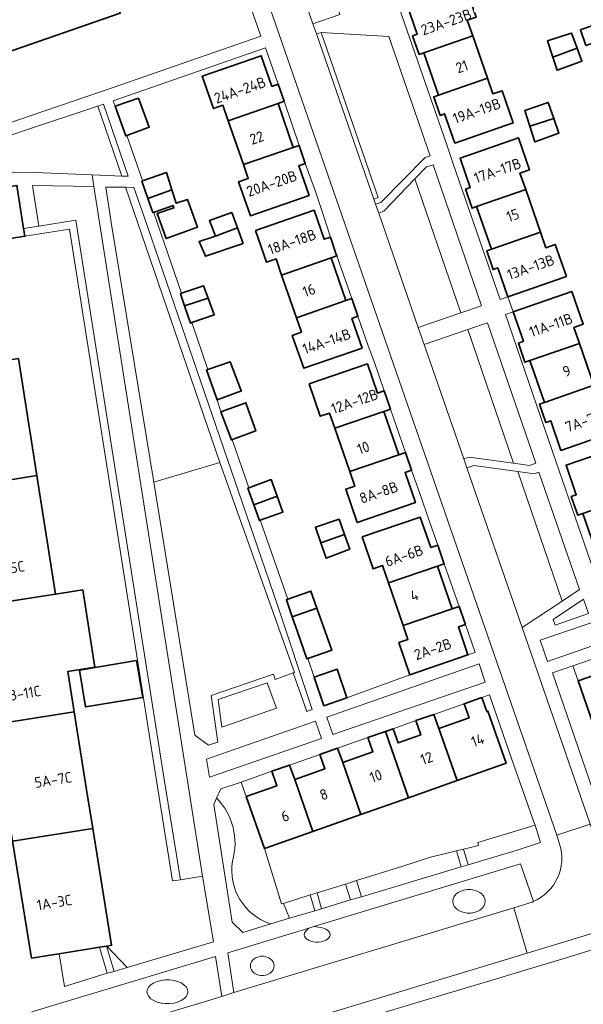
# Model space of a CAD drawing. Extents: x 150256 to 156914, y 461459 to 469481.
# Tile 317 of 656: x 155239 to 155311, y 463724 to 463850. Entities that reach past the tile are written whole.
import ezdxf
from ezdxf.enums import TextEntityAlignment as Align

# ---------------------------------------------------------------- set-up
doc = ezdxf.new("R2010")
doc.units = 0
doc.header["$LTSCALE"] = 0.75
for name, color, linetype, lineweight in [('B-RO-GR-BEPLANTING_CULTUUR_BODEMBEDEKKER-GV', 251, 'CONTINUOUS', 18), ('B-RO-GR-BEPLANTING_CULTUUR_HEESTERS-GV', 251, 'CONTINUOUS', 18), ('B-RO-GR-GROENVOORZIENING-GV', 251, 'CONTINUOUS', 18), ('B-RO-GR-HAAG-GV', 251, 'CONTINUOUS', 13), ('B-RO-GR-STRUIK-GV', 251, 'CONTINUOUS', 13), ('B-RO-IE-TERREINAFSCHEIDING_KUNSTMATIG_MUUR-G', 251, 'IE-TERREINAFSCHEIDING-KUNSTMATIG-DICHT', 18), ('B-RO-OG-BEBOUWING-GV', 6, 'CONTINUOUS', 35), ('B-RO-OG-BEBOUWING-T18', 1, 'CONTINUOUS', 18), ('B-RO-OG-TERREIN_CULTUURSCHEIDING-GV', 251, 'CONTINUOUS', 18), ('B-RO-VH-VERHARDING_ASFALT-GV', 251, 'CONTINUOUS', 18), ('B-RO-VH-VERHARDING_STRAATBAKSTEEN-GV', 251, 'CONTINUOUS', 18), ('B-RO-VH-VERHARDING_TEGEL-GV', 251, 'CONTINUOUS', 18), ('B-RO-VH-VERHARDING_TEGEL_RUBBER-GV', 251, 'CONTINUOUS', 18)]:
    doc.layers.add(name, color=color, linetype=linetype, lineweight=lineweight)
doc.styles.add('NLCS-ISO-M200-T18', font='NLCS-ISO.ttf', dxfattribs={"height": 360})
doc.linetypes.add('IE-TERREINAFSCHEIDING-KUNSTMATIG-DICHT', pattern='A,8,-1,[82,NLCS.SHX,S=0.75,R=90,X=0,Y=0],-1', length=10)

msp = doc.modelspace()

# ---------------------------------------------------------------- linework, layer by layer
at = {"layer": 'B-RO-GR-BEPLANTING_CULTUUR_BODEMBEDEKKER-GV'}
for points in [[(155312.818, 463773.236), (155305.086, 463770.614), (155306.021, 463767.878), (155313.727, 463770.536)], [(155278.609, 463758.548), (155298.07, 463765.237), (155297.279, 463767.579), (155277.852, 463760.766)], [(155312.176, 463758.897), (155309.924, 463765.386), (155309.256, 463767.311), (155306.648, 463766.406), (155313.259, 463747.245), (155317.101, 463748.404), (155316.391, 463750.913), (155315.092, 463750.494)], [(155276.425, 463760.272), (155262.493, 463755.394), (155262.873, 463753.113), (155277.178, 463758.047)]]:
    msp.add_lwpolyline(points, close=True, dxfattribs=at)
for points in [[(155269.887, 463744.001), (155267.577, 463750.635), (155266.931, 463752.491), (155264.342, 463751.618), (155263.797, 463750.44)], [(155270.701, 463734.388), (155273.082, 463735.102), (155272.334, 463737.012), (155272.083, 463736.934), (155269.887, 463744.001)]]:
    msp.add_lwpolyline(points, dxfattribs=at)
for points in [[(155263.797, 463750.44, -0.2693344), (155265.819, 463742.405)], [(155265.819, 463742.405, 0.3701922), (155270.701, 463734.388)]]:
    msp.add_lwpolyline(points, format="xyb", dxfattribs=at)
at = {"layer": 'B-RO-GR-BEPLANTING_CULTUUR_HEESTERS-GV'}
msp.add_lwpolyline([(155269.771, 463867.51), (155276.087, 463849.234), (155279.532, 463850.435), (155272.757, 463870.175), (155269.298, 463868.89)], close=True, dxfattribs=at)
at = {"layer": 'B-RO-GR-GROENVOORZIENING-GV'}
for points in [[(155283.853, 463826.883), (155284.084, 463826.216), (155284.768, 463826.459), (155290.413, 463832.172), (155291.03, 463832.395), (155285.749, 463847.622), (155277.124, 463848.132), (155284.426, 463827.09)], [(155251.689, 463829.821), (155252.492, 463829.795), (155249.375, 463838.984), (155248.642, 463838.735)], [(155253.236, 463828.369), (155252.18, 463828.382), (155264.186, 463793.254), (155273.727, 463766.465), (155273.561, 463766.406), (155275.3, 463761.499), (155275.996, 463761.733), (155271.496, 463775.332), (155254.484, 463824.734)], [(155239.169, 463823.119), (155239.325, 463822.131), (155245.002, 463823.027), (155256.075, 463752.934), (155258.179, 463739.873), (155259.167, 463740.032), (155257.062, 463753.092), (155245.833, 463824.171), (155241.126, 463823.428)]]:
    msp.add_lwpolyline(points, close=True, dxfattribs=at)
at = {"layer": 'B-RO-GR-HAAG-GV'}
for points in [[(155251.689, 463829.821), (155252.492, 463829.795), (155249.375, 463838.984), (155248.642, 463838.735)], [(155253.236, 463828.369), (155252.18, 463828.382), (155264.186, 463793.254), (155273.727, 463766.465), (155273.561, 463766.406), (155275.3, 463761.499), (155275.996, 463761.733), (155271.496, 463775.332), (155254.484, 463824.734)], [(155239.169, 463823.119), (155239.325, 463822.131), (155245.002, 463823.027), (155256.075, 463752.934), (155258.179, 463739.873), (155259.167, 463740.032), (155257.062, 463753.092), (155245.833, 463824.171), (155241.126, 463823.428)]]:
    msp.add_lwpolyline(points, close=True, dxfattribs=at)
at = {"layer": 'B-RO-GR-STRUIK-GV'}
for points in [[(155295.314, 463743.929), (155295.897, 463741.937), (155302.006, 463743.767), (155305.137, 463744.785), (155304.429, 463746.973), (155297.107, 463744.779), (155297.202, 463744.383), (155296.21, 463744.145)], [(155294.987, 463741.664), (155294.39, 463743.707), (155291.096, 463742.915), (155287.537, 463741.751), (155281.649, 463739.916), (155282.272, 463737.855)], [(155280.226, 463739.472), (155276.631, 463738.352), (155277.176, 463736.328), (155280.89, 463737.441)], [(155276.32, 463736.072), (155275.751, 463738.078), (155272.334, 463737.012), (155273.082, 463735.102)], [(155249.829, 463728.084), (155248.861, 463731.415), (155243.693, 463730.59), (155244.36, 463726.417)], [(155252.389, 463728.825), (155249.778, 463731.562), (155249.76, 463731.559), (155250.71, 463728.335)]]:
    msp.add_lwpolyline(points, close=True, dxfattribs=at)
at = {"layer": 'B-RO-IE-TERREINAFSCHEIDING_KUNSTMATIG_MUUR-G'}
for points in [[(155309.924, 463765.386), (155309.256, 463767.311)], [(155266.931, 463752.491), (155270.838, 463753.863)], [(155267.577, 463750.635), (155266.931, 463752.491)], [(155252.389, 463728.825), (155249.778, 463731.562)], [(155263.387, 463732.107), (155252.389, 463728.825)], [(155308.805, 463730.198), (155303.289, 463728.536)], [(155299.497, 463727.395), (155289.81, 463724.496)]]:
    msp.add_lwpolyline(points, dxfattribs=at)
at = {"layer": 'B-RO-OG-BEBOUWING-GV'}
for points in [[(155237.008, 463845.567), (155251.503, 463850.594), (155248.086, 463860.259), (155240.761, 463857.719), (155238.522, 463856.943), (155233.645, 463855.252)], [(155288.119, 463851.614), (155289.404, 463847.914), (155288.805, 463847.705), (155289.632, 463845.327), (155290.243, 463845.539), (155296.478, 463847.707), (155295.783, 463849.706), (155296.933, 463850.106), (155295.515, 463854.185)], [(155310.904, 463846.459), (155313.976, 463847.553), (155313.287, 463849.536), (155310.332, 463848.529), (155310.227, 463848.493)], [(155306.703, 463844.989), (155309.791, 463846.134), (155309.07, 463848.061), (155308.929, 463848.016), (155306.022, 463847.081)], [(155290.243, 463845.539), (155292.126, 463840.126), (155298.36, 463842.294), (155296.478, 463847.707)], [(155310.188, 463844.377), (155310.417, 463844.459), (155309.791, 463846.134), (155306.703, 463844.989), (155307.245, 463843.326)], [(155271.629, 463839.082), (155272.407, 463839.381), (155271.66, 463841.54), (155270.845, 463841.257), (155269.49, 463845.167), (155261.951, 463842.554), (155263.383, 463838.423), (155264.588, 463838.841), (155265.268, 463836.878)], [(155294.198, 463833.996), (155301.657, 463836.59), (155300.227, 463840.701), (155299.056, 463840.294), (155298.36, 463842.294), (155292.126, 463840.126), (155291.504, 463839.909), (155292.322, 463837.557), (155292.89, 463837.755)], [(155250.836, 463838.726), (155252.193, 463834.943), (155252.343, 463834.999), (155255.203, 463836.06), (155253.81, 463839.748)], [(155306.828, 463837.147), (155306.108, 463839.203), (155303.14, 463838.182), (155303.779, 463836.176)], [(155271.629, 463839.082), (155265.268, 463836.878), (155267.21, 463831.275), (155273.571, 463833.48)], [(155306.828, 463837.147), (155303.779, 463836.176), (155304.417, 463834.17), (155307.472, 463835.307)], [(155296.976, 463825.915), (155303.238, 463828.092), (155302.508, 463830.193), (155303.733, 463830.619), (155302.317, 463834.692), (155294.858, 463832.098), (155296.16, 463828.352), (155295.556, 463828.142), (155296.4, 463825.715)], [(155267.21, 463831.275), (155267.822, 463829.51), (155266.606, 463829.088), (155268.107, 463824.758), (155275.591, 463827.352), (155274.281, 463831.131), (155275.1, 463831.415), (155274.306, 463833.705), (155273.571, 463833.48)], [(155254.355, 463829.192), (155254.254, 463829.156), (155255.023, 463826.967), (155258.093, 463828.045), (155257.39, 463830.264)], [(155239.169, 463823.119), (155238.299, 463828.621), (155230.844, 463827.443), (155231.705, 463821.996), (155231.37, 463821.943), (155231.526, 463820.956), (155236.112, 463821.623), (155239.325, 463822.131)], [(155255.023, 463826.967), (155255.659, 463825.156), (155255.743, 463825.185), (155258.227, 463826.047), (155258.335, 463825.75), (155256.2, 463825.021), (155257.334, 463821.831), (155261.362, 463823.29), (155260.065, 463826.831), (155258.632, 463826.345), (155258.093, 463828.045)], [(155298.866, 463820.479), (155305.128, 463822.656), (155303.238, 463828.092), (155296.976, 463825.915)], [(155272.091, 463817.179), (155278.39, 463819.363), (155279.134, 463819.621), (155279.023, 463819.937), (155278.305, 463822.009), (155277.535, 463821.743), (155276.246, 463825.462), (155268.762, 463822.868), (155270.167, 463818.816), (155271.378, 463819.236)], [(155263.639, 463822.161), (155266.441, 463823.196), (155265.721, 463825.145), (155262.883, 463824.134)], [(155266.441, 463823.196), (155263.639, 463822.161), (155261.565, 463821.478), (155262.36, 463819.586), (155267.174, 463821.21)], [(155308.428, 463817.012), (155307.01, 463821.089), (155305.817, 463820.674), (155305.128, 463822.656), (155298.866, 463820.479), (155298.271, 463820.272), (155299.099, 463817.889), (155299.676, 463818.089), (155300.954, 463814.413)], [(155278.39, 463819.363), (155272.091, 463817.179), (155273.978, 463811.737), (155280.276, 463813.921)], [(155259.703, 463813.248), (155262.709, 463814.239), (155262.131, 463815.81), (155259.32, 463814.858), (155259.167, 463814.806)], [(155262.709, 463814.239), (155259.703, 463813.248), (155260.458, 463811.057), (155260.618, 463811.112), (155263.497, 463812.098)], [(155282.365, 463807.87), (155281.052, 463811.659), (155281.822, 463811.926), (155281.038, 463814.185), (155280.276, 463813.921), (155273.978, 463811.737), (155274.616, 463809.896), (155273.446, 463809.49), (155274.904, 463805.284)], [(155303.767, 463806.28), (155310.094, 463808.469), (155309.388, 463810.511), (155310.572, 463810.92), (155309.137, 463815.068), (155301.643, 463812.475), (155302.938, 463808.732), (155302.298, 463808.511), (155303.145, 463806.065)], [(155303.767, 463806.28), (155305.617, 463800.934), (155311.944, 463803.123), (155310.094, 463808.469)], [(155228.256, 463804.934), (155229.451, 463797.367), (155229.843, 463794.889), (155230.623, 463789.951), (155240.855, 463791.599), (155238.494, 463806.547)], [(155262.686, 463805.141), (155262.521, 463805.085), (155263.86, 463801.245), (155266.948, 463802.399), (155266.901, 463802.523), (155265.533, 463806.101)], [(155278.881, 463797.634), (155285.151, 463799.785), (155285.98, 463800.069), (155285.934, 463800.204), (155285.182, 463802.398), (155284.325, 463802.104), (155283.04, 463805.848), (155275.61, 463803.3), (155277.027, 463799.168), (155278.215, 463799.575)], [(155311.944, 463803.123), (155305.617, 463800.934), (155304.996, 463800.719), (155305.807, 463798.375), (155306.425, 463798.589), (155307.733, 463794.809), (155315.17, 463797.382), (155313.733, 463801.534), (155312.626, 463801.151)], [(155267.621, 463800.602), (155267.524, 463800.881), (155264.334, 463799.744), (155265.676, 463796.136), (155268.778, 463797.284)], [(155287.049, 463794.252), (155285.151, 463799.785), (155278.881, 463797.634), (155280.779, 463792.101)], [(155310.508, 463786.777), (155316.821, 463788.962), (155316.13, 463790.959), (155317.257, 463791.349), (155315.824, 463795.492), (155308.387, 463792.919), (155309.694, 463789.141), (155309.059, 463788.921), (155309.877, 463786.559)], [(155287.049, 463794.252), (155280.779, 463792.101), (155281.41, 463790.261), (155280.278, 463789.872), (155281.741, 463785.606), (155289.153, 463788.148), (155287.836, 463791.989), (155288.682, 463792.279), (155287.904, 463794.545)], [(155230.623, 463789.951), (155231.817, 463782.39), (155232.184, 463780.068), (155233.002, 463774.889), (155243.247, 463776.459), (155240.855, 463791.599)], [(155267.913, 463790.045), (155267.777, 463789.995), (155268.551, 463787.846), (155271.514, 463788.96), (155270.748, 463791.08)], [(155269.364, 463785.89), (155272.243, 463786.942), (155271.514, 463788.96), (155268.551, 463787.846), (155269.269, 463785.855)], [(155310.508, 463786.777), (155312.379, 463781.37), (155318.692, 463783.555), (155316.821, 463788.962)], [(155280.118, 463784.067), (155279.417, 463786.015), (155276.403, 463785.017), (155277.084, 463783.028)], [(155291.971, 463780.051), (155292.836, 463780.347), (155292.764, 463780.557), (155292.026, 463782.707), (155291.126, 463782.398), (155289.785, 463786.307), (155282.372, 463783.765), (155283.768, 463779.695), (155284.973, 463780.109), (155285.728, 463777.909)], [(155277.084, 463783.028), (155277.765, 463781.039), (155280.791, 463782.195), (155280.118, 463784.067)], [(155293.843, 463774.594), (155291.971, 463780.051), (155285.728, 463777.909), (155287.599, 463772.452)], [(155233.002, 463774.889), (155234.189, 463767.374), (155235.379, 463759.841), (155245.617, 463761.453), (155244.802, 463766.611), (155248.261, 463767.158), (155246.714, 463777.007), (155243.247, 463776.459)], [(155273.438, 463773.564), (155276.597, 463774.67), (155275.822, 463776.848), (155275.667, 463776.794), (155272.882, 463775.818), (155272.705, 463775.756)], [(155276.597, 463774.67), (155273.438, 463773.564), (155274.101, 463771.669), (155275.308, 463768.22), (155275.432, 463768.262), (155278.498, 463769.327)], [(155293.843, 463774.594), (155287.599, 463772.452), (155288.208, 463770.678), (155287.05, 463770.281), (155288.46, 463766.169), (155295.868, 463768.71), (155294.64, 463772.289), (155295.543, 463772.599), (155294.755, 463774.895)], [(155316.254, 463767.583), (155315.586, 463769.509), (155313.319, 463768.722), (155313.987, 463766.796), (155309.924, 463765.386), (155312.176, 463758.897), (155318.506, 463761.094)], [(155246.283, 463766.757), (155247.072, 463762.066), (155254.375, 463763.294), (155253.587, 463767.985)], [(155276.245, 463765.884), (155277.493, 463762.234), (155280.407, 463763.229), (155279.16, 463766.881)], [(155292.137, 463759.32), (155294.489, 463752.671), (155300.764, 463754.882), (155298.41, 463761.539), (155298.26, 463761.486), (155297.633, 463763.273), (155297.375, 463763.182), (155295.369, 463762.478), (155296.002, 463760.687)], [(155235.379, 463759.841), (155236.735, 463751.261), (155237.764, 463744.941), (155247.987, 463746.551), (155247.187, 463751.516), (155245.617, 463761.453)], [(155289.236, 463760.324), (155289.874, 463758.52), (155286.951, 463757.486), (155286.311, 463759.296), (155285.33, 463758.952), (155288.279, 463750.482), (155294.489, 463752.671), (155292.137, 463759.32), (155291.501, 463761.119)], [(155285.33, 463758.952), (155283.103, 463758.17), (155283.746, 463756.353), (155279.881, 463754.986), (155282.216, 463748.346), (155288.279, 463750.482)], [(155273.753, 463752.819), (155276.085, 463746.185), (155282.216, 463748.346), (155279.881, 463754.986), (155279.235, 463756.812), (155276.971, 463756.016), (155277.618, 463754.186)], [(155270.838, 463753.863), (155271.49, 463752.019), (155267.577, 463750.635), (155269.887, 463744.001), (155276.085, 463746.185), (155273.753, 463752.819), (155273.102, 463754.658)], [(155237.764, 463744.941), (155240.19, 463730.031), (155243.096, 463730.495), (155243.693, 463730.59), (155248.861, 463731.415), (155249.76, 463731.559), (155249.778, 463731.562), (155250.387, 463731.659), (155247.987, 463746.551)]]:
    msp.add_lwpolyline(points, close=True, dxfattribs=at)
at = {"layer": 'B-RO-OG-TERREIN_CULTUURSCHEIDING-GV'}
for points in [[(155251.689, 463829.821), (155248.642, 463838.735), (155239.529, 463835.715), (155229.637, 463832.302), (155224.322, 463830.469), (155224.717, 463828.226), (155238.03, 463830.322), (155240.605, 463830.264), (155247.908, 463829.972)], [(155294.941, 463812.362), (155297.603, 463813.265), (155291.412, 463831.263), (155290.573, 463830.977), (155289.098, 463829.44)], [(155289.098, 463829.44), (155285.142, 463825.315), (155284.474, 463825.081), (155289.525, 463810.491), (155294.941, 463812.362)], [(155261.973, 463740.473), (155248.129, 463828.493), (155240.3, 463828.59), (155241.126, 463823.428), (155245.833, 463824.171), (155257.062, 463753.092), (155259.167, 463740.032)], [(155252.18, 463828.382), (155249.637, 463828.413), (155250.391, 463823.636), (155255.761, 463790.744), (155264.186, 463793.254)], [(155301.688, 463793.169), (155303.712, 463792.891), (155304.546, 463793.165), (155298.358, 463811.085), (155295.863, 463810.226)], [(155295.342, 463793.715), (155296.012, 463793.949), (155301.688, 463793.169), (155295.863, 463810.226), (155290.282, 463808.311)], [(155264.186, 463793.254), (155255.761, 463790.744), (155261.03, 463758.47), (155262.773, 463757.199), (155263.951, 463757.572), (155263.115, 463763.53), (155271.035, 463766.268), (155271.28, 463765.582), (155273.561, 463766.406), (155273.727, 463766.465)], [(155295.74, 463792.576), (155302.804, 463772.196), (155307.897, 463775.59), (155302.246, 463792.118), (155296.617, 463792.887)], [(155302.246, 463792.118), (155307.897, 463775.59), (155310.095, 463777.064), (155304.924, 463792.024), (155304.321, 463791.835)], [(155294.622, 463736.15), (155294.971, 463735.965), (155295.365, 463735.836), (155295.786, 463735.77), (155296.218, 463735.77), (155296.639, 463735.836), (155297.033, 463735.965), (155297.382, 463736.15), (155297.67, 463736.385), (155297.886, 463736.659), (155298.019, 463736.96), (155298.064, 463737.274), (155298.019, 463737.588), (155297.886, 463737.889), (155297.67, 463738.163), (155297.382, 463738.398), (155297.033, 463738.583), (155296.639, 463738.712), (155296.218, 463738.778), (155295.786, 463738.778), (155295.365, 463738.712), (155294.971, 463738.583), (155294.622, 463738.398), (155294.334, 463738.163), (155294.118, 463737.889), (155293.985, 463737.588), (155293.94, 463737.274), (155293.985, 463736.96), (155294.118, 463736.659), (155294.334, 463736.385)], [(155294.622, 463736.15), (155294.334, 463736.385), (155294.118, 463736.659), (155293.985, 463736.96), (155293.94, 463737.274), (155293.985, 463737.588), (155294.118, 463737.889), (155294.334, 463738.163), (155294.622, 463738.398), (155294.971, 463738.583), (155295.365, 463738.712), (155295.786, 463738.778), (155296.218, 463738.778), (155296.639, 463738.712), (155297.033, 463738.583), (155297.382, 463738.398), (155297.67, 463738.163), (155297.886, 463737.889), (155298.019, 463737.588), (155298.064, 463737.274), (155298.019, 463736.96), (155297.886, 463736.659), (155297.67, 463736.385), (155297.382, 463736.15), (155297.033, 463735.965), (155296.639, 463735.836), (155296.218, 463735.77), (155295.786, 463735.77), (155295.365, 463735.836), (155294.971, 463735.965)], [(155276.182, 463734.046), (155275.564, 463733.858), (155275.287, 463733.578), (155275.115, 463733.404), (155275.008, 463733.213), (155274.972, 463733.013), (155275.008, 463732.813), (155275.115, 463732.622), (155275.287, 463732.448), (155275.518, 463732.298), (155275.797, 463732.18), (155276.111, 463732.098), (155276.449, 463732.056), (155276.793, 463732.056), (155277.131, 463732.098), (155277.446, 463732.18), (155277.724, 463732.298), (155277.955, 463732.448), (155278.127, 463732.622), (155278.234, 463732.813), (155278.27, 463733.013), (155278.234, 463733.213), (155278.127, 463733.404), (155277.955, 463733.578), (155277.724, 463733.728), (155277.446, 463733.846), (155277.131, 463733.928), (155276.793, 463733.97)], [(155270.077, 463727.851), (155270.366, 463727.956), (155270.622, 463728.108), (155270.833, 463728.3), (155270.991, 463728.524), (155271.089, 463728.77), (155271.122, 463729.027), (155271.089, 463729.284), (155270.991, 463729.53), (155270.833, 463729.754), (155270.622, 463729.946), (155270.366, 463730.098), (155270.077, 463730.203), (155269.768, 463730.257), (155269.452, 463730.257), (155269.143, 463730.203), (155268.854, 463730.098), (155268.598, 463729.946), (155268.387, 463729.754), (155268.229, 463729.53), (155268.131, 463729.284), (155268.098, 463729.027), (155268.131, 463728.77), (155268.229, 463728.524), (155268.387, 463728.3), (155268.598, 463728.108), (155268.854, 463727.956), (155269.143, 463727.851), (155269.452, 463727.797), (155269.768, 463727.797)], [(155270.077, 463727.851), (155269.768, 463727.797), (155269.452, 463727.797), (155269.143, 463727.851), (155268.854, 463727.956), (155268.598, 463728.108), (155268.387, 463728.3), (155268.229, 463728.524), (155268.131, 463728.77), (155268.098, 463729.027), (155268.131, 463729.284), (155268.229, 463729.53), (155268.387, 463729.754), (155268.598, 463729.946), (155268.854, 463730.098), (155269.143, 463730.203), (155269.452, 463730.257), (155269.768, 463730.257), (155270.077, 463730.203), (155270.366, 463730.098), (155270.622, 463729.946), (155270.833, 463729.754), (155270.991, 463729.53), (155271.089, 463729.284), (155271.122, 463729.027), (155271.089, 463728.77), (155270.991, 463728.524), (155270.833, 463728.3), (155270.622, 463728.108), (155270.366, 463727.956)], [(155256.208, 463724.419), (155256.707, 463724.29), (155257.241, 463724.224), (155257.787, 463724.224), (155258.321, 463724.29), (155258.82, 463724.419), (155259.262, 463724.604), (155259.627, 463724.839), (155259.9, 463725.113), (155260.069, 463725.414), (155260.126, 463725.728), (155260.069, 463726.042), (155259.9, 463726.343), (155259.627, 463726.617), (155259.262, 463726.852), (155258.82, 463727.037), (155258.321, 463727.166), (155257.787, 463727.232), (155257.241, 463727.232), (155256.707, 463727.166), (155256.208, 463727.037), (155255.766, 463726.852), (155255.401, 463726.617), (155255.128, 463726.343), (155254.959, 463726.042), (155254.902, 463725.728), (155254.959, 463725.414), (155255.128, 463725.113), (155255.401, 463724.839), (155255.766, 463724.604)], [(155256.208, 463724.419), (155255.766, 463724.604), (155255.401, 463724.839), (155255.128, 463725.113), (155254.959, 463725.414), (155254.902, 463725.728), (155254.959, 463726.042), (155255.128, 463726.343), (155255.401, 463726.617), (155255.766, 463726.852), (155256.208, 463727.037), (155256.707, 463727.166), (155257.241, 463727.232), (155257.787, 463727.232), (155258.321, 463727.166), (155258.82, 463727.037), (155259.262, 463726.852), (155259.627, 463726.617), (155259.9, 463726.343), (155260.069, 463726.042), (155260.126, 463725.728), (155260.069, 463725.414), (155259.9, 463725.113), (155259.627, 463724.839), (155259.262, 463724.604), (155258.82, 463724.419), (155258.321, 463724.29), (155257.787, 463724.224), (155257.241, 463724.224), (155256.707, 463724.29)]]:
    msp.add_lwpolyline(points, close=True, dxfattribs=at)
for points in [[(155263.797, 463750.44), (155263.419, 463749.622), (155265.759, 463734.622), (155267.143, 463733.295), (155270.701, 463734.388)], [(155304.236, 463737.247), (155302.573, 463742.072), (155276.182, 463734.046), (155276.793, 463733.97), (155277.131, 463733.928), (155277.446, 463733.846), (155277.724, 463733.728), (155277.955, 463733.578), (155278.127, 463733.404), (155278.234, 463733.213), (155278.27, 463733.013), (155278.234, 463732.813), (155278.127, 463732.622), (155277.955, 463732.448), (155277.724, 463732.298), (155277.446, 463732.18), (155277.131, 463732.098), (155276.793, 463732.056), (155276.449, 463732.056), (155276.111, 463732.098), (155275.797, 463732.18), (155275.518, 463732.298), (155275.287, 463732.448), (155275.115, 463732.622), (155275.008, 463732.813), (155274.972, 463733.013), (155275.008, 463733.213), (155275.115, 463733.404), (155275.287, 463733.578), (155275.564, 463733.858), (155265.208, 463730.709), (155265.997, 463725.628), (155301.734, 463736.437), (155303.624, 463737.015)], [(155242.603, 463718.525), (155264.44, 463725.14), (155263.648, 463730.245), (155240.229, 463723.151), (155239.435, 463717.638)]]:
    msp.add_lwpolyline(points, dxfattribs=at)
for points in [[(155265.819, 463742.405, 0.2693344), (155263.797, 463750.44)], [(155270.701, 463734.388, -0.3701922), (155265.819, 463742.405)], [(155303.624, 463737.015, 0.0261084), (155304.236, 463737.247)]]:
    msp.add_lwpolyline(points, format="xyb", dxfattribs=at)
at = {"layer": 'B-RO-VH-VERHARDING_ASFALT-GV'}
for points in [[(155302.804, 463772.196), (155295.74, 463792.576), (155295.342, 463793.715), (155290.282, 463808.311), (155289.525, 463810.491), (155284.474, 463825.081), (155284.084, 463826.216), (155283.853, 463826.883), (155276.557, 463847.951), (155276.087, 463849.234), (155269.771, 463867.51), (155265.52, 463865.952), (155307.193, 463745.696), (155311.469, 463747.126)], [(155264.44, 463725.14), (155242.603, 463718.525), (155244.274, 463712.735), (155303.436, 463730.672), (155301.734, 463736.437), (155265.997, 463725.628)]]:
    msp.add_lwpolyline(points, close=True, dxfattribs=at)
for points in [[(155312.04, 463745.512), (155311.469, 463747.126), (155307.193, 463745.696)], [(155307.193, 463745.696), (155307.568, 463744.581)], [(155303.624, 463737.015), (155301.734, 463736.437), (155303.436, 463730.672), (155321.881, 463736.262), (155320.09, 463741.978), (155319.168, 463741.704), (155318.802, 463741.595)]]:
    msp.add_lwpolyline(points, dxfattribs=at)
for points in [[(155307.568, 463744.581, -0.3812234), (155304.236, 463737.247)], [(155304.236, 463737.247, -0.0261084), (155303.624, 463737.015)]]:
    msp.add_lwpolyline(points, format="xyb", dxfattribs=at)
at = {"layer": 'B-RO-VH-VERHARDING_STRAATBAKSTEEN-GV'}
msp.add_lwpolyline([(155306.98, 463772.529), (155311.251, 463773.983), (155310.604, 463775.833), (155306.735, 463773.249)], close=True, dxfattribs=at)
at = {"layer": 'B-RO-VH-VERHARDING_TEGEL-GV'}
for points in [[(155307.568, 463744.581), (155307.193, 463745.696), (155265.52, 463865.952), (155261.699, 463876.994)], [(155313.5, 463774.852), (155307.521, 463792.213), (155306.625, 463794.816), (155300.661, 463812.135), (155301.643, 463812.475), (155300.954, 463814.413), (155299.98, 463814.074), (155293.988, 463831.38), (155293.109, 463833.918), (155287.104, 463851.261)], [(155279.532, 463850.435), (155276.087, 463849.234), (155276.557, 463847.951), (155277.124, 463848.132), (155285.749, 463847.622), (155291.03, 463832.395), (155290.413, 463832.172), (155284.768, 463826.459), (155284.084, 463826.216), (155284.474, 463825.081), (155285.142, 463825.315), (155289.098, 463829.44), (155290.573, 463830.977), (155291.412, 463831.263), (155297.603, 463813.265), (155294.941, 463812.362), (155289.525, 463810.491), (155290.282, 463808.311), (155295.863, 463810.226), (155298.358, 463811.085), (155304.546, 463793.165), (155303.712, 463792.891), (155301.688, 463793.169), (155296.012, 463793.949), (155295.342, 463793.715), (155295.74, 463792.576), (155296.617, 463792.887), (155302.246, 463792.118), (155304.321, 463791.835), (155304.924, 463792.024), (155310.095, 463777.064), (155307.897, 463775.59), (155302.804, 463772.196), (155311.469, 463747.126)], [(155229.637, 463832.302), (155239.529, 463835.715), (155248.642, 463838.735), (155249.375, 463838.984), (155252.492, 463829.795), (155251.689, 463829.821), (155247.908, 463829.972), (155248.129, 463828.493), (155261.973, 463740.473), (155263.387, 463732.107), (155252.389, 463728.825), (155250.71, 463728.335), (155249.829, 463728.084), (155244.36, 463726.417), (155243.693, 463730.59), (155243.096, 463730.495), (155240.19, 463730.031), (155237.764, 463744.941)], [(155422.132, 463768.171), (155420.986, 463767.796), (155380.556, 463754.304), (155371.666, 463751.404), (155362.884, 463748.672), (155321.881, 463736.262), (155303.436, 463730.672), (155244.274, 463712.735), (155236.17, 463710.276)], [(155313.259, 463747.245), (155306.648, 463766.406), (155309.256, 463767.311), (155313.319, 463768.722)], [(155239.435, 463717.638), (155240.229, 463723.151), (155263.648, 463730.245), (155264.44, 463725.14), (155265.997, 463725.628), (155265.208, 463730.709), (155275.564, 463733.858), (155276.182, 463734.046), (155302.573, 463742.072), (155304.236, 463737.247)], [(155238.83, 463708.871), (155245.589, 463710.994), (155246.046, 463709.576), (155251.638, 463711.378), (155257.674, 463713.323), (155263.288, 463715.132), (155263.159, 463715.532), (155263.559, 463715.661), (155263.269, 463716.561), (155280.447, 463721.676), (155280.517, 463721.697), (155285.995, 463723.343), (155289.81, 463724.496), (155299.497, 463727.395), (155303.289, 463728.536), (155308.805, 463730.198), (155310.603, 463730.757), (155314.045, 463731.796), (155316.196, 463732.435), (155320.572, 463733.787), (155328.068, 463735.991)]]:
    msp.add_lwpolyline(points, dxfattribs=at)
for points in [[(155218.754, 463851.395), (155262.217, 463866.394), (155262.834, 463866.607), (155269.431, 463847.65), (155250.442, 463841.071), (155230.019, 463834.109), (155224.152, 463832.188), (155218.405, 463831.287), (155215.356, 463850.282), (155217.431, 463851.007), (155218.732, 463851.461)], [(155276.557, 463847.951), (155283.853, 463826.883), (155284.426, 463827.09), (155277.124, 463848.132)], [(155255.743, 463825.185), (155255.659, 463825.156), (155255.023, 463826.967), (155254.254, 463829.156), (155254.355, 463829.192), (155254.329, 463829.266), (155252.343, 463834.999), (155252.193, 463834.943), (155250.836, 463838.726), (155250.583, 463839.43), (155270.051, 463846.19), (155271.66, 463841.54), (155272.407, 463839.381), (155274.306, 463833.705), (155275.1, 463831.415), (155276.358, 463827.974), (155277.239, 463825.427), (155278.305, 463822.009), (155279.023, 463819.937), (155279.134, 463819.621), (155281.038, 463814.185), (155281.822, 463811.926), (155283.137, 463808.138), (155283.899, 463806.142), (155285.182, 463802.398), (155285.934, 463800.204), (155285.98, 463800.069), (155287.904, 463794.545), (155288.682, 463792.279), (155289.945, 463788.728), (155290.732, 463786.326), (155292.026, 463782.707), (155292.764, 463780.557), (155292.836, 463780.347), (155294.755, 463774.895), (155295.543, 463772.599), (155296.771, 463769.02), (155295.868, 463768.71), (155288.46, 463766.169), (155280.407, 463763.229), (155277.493, 463762.234), (155276.245, 463765.884), (155275.432, 463768.262), (155275.308, 463768.22), (155274.101, 463771.669), (155273.438, 463773.564), (155272.705, 463775.756), (155272.882, 463775.818), (155269.364, 463785.89), (155269.269, 463785.855), (155268.551, 463787.846), (155267.777, 463789.995), (155267.913, 463790.045), (155265.801, 463796.091), (155265.676, 463796.136), (155264.334, 463799.744), (155263.86, 463801.245), (155262.521, 463805.085), (155262.686, 463805.141), (155260.618, 463811.112), (155260.458, 463811.057), (155259.703, 463813.248), (155259.167, 463814.806), (155259.32, 463814.858), (155255.767, 463825.116)], [(155252.18, 463828.382), (155253.236, 463828.369), (155254.484, 463824.734), (155271.496, 463775.332), (155275.996, 463761.733), (155275.3, 463761.499), (155273.561, 463766.406), (155271.28, 463765.582), (155271.035, 463766.268), (155263.115, 463763.53), (155263.951, 463757.572), (155262.773, 463757.199), (155261.03, 463758.47), (155255.761, 463790.744), (155250.391, 463823.636), (155249.637, 463828.413)], [(155306.98, 463772.529), (155306.735, 463773.249), (155310.604, 463775.833), (155311.251, 463773.983)], [(155312.818, 463773.236), (155313.727, 463770.536), (155306.021, 463767.878), (155305.086, 463770.614)], [(155278.609, 463758.548), (155277.852, 463760.766), (155297.279, 463767.579), (155298.07, 463765.237)], [(155263.997, 463763.005), (155270.257, 463765.169), (155271.43, 463761.907), (155264.479, 463759.483)], [(155283.103, 463758.17), (155285.33, 463758.952), (155286.311, 463759.296), (155289.236, 463760.324), (155291.501, 463761.119), (155295.369, 463762.478), (155297.375, 463763.182), (155297.633, 463763.273), (155298.627, 463763.621), (155301.152, 463756.235), (155304.326, 463747.292), (155304.429, 463746.973), (155305.137, 463744.785), (155302.006, 463743.767), (155295.897, 463741.937), (155294.987, 463741.664), (155282.272, 463737.855), (155280.89, 463737.441), (155277.176, 463736.328), (155276.32, 463736.072), (155273.082, 463735.102), (155270.701, 463734.388), (155267.143, 463733.295), (155265.759, 463734.622), (155263.419, 463749.622), (155263.797, 463750.44), (155264.342, 463751.618), (155266.931, 463752.491), (155270.838, 463753.863), (155273.102, 463754.658), (155276.971, 463756.016), (155279.235, 463756.812)], [(155276.425, 463760.272), (155277.178, 463758.047), (155262.873, 463753.113), (155262.493, 463755.394)], [(155294.39, 463743.707), (155294.987, 463741.664), (155295.897, 463741.937), (155295.314, 463743.929)], [(155282.272, 463737.855), (155281.649, 463739.916), (155280.226, 463739.472), (155280.89, 463737.441)], [(155276.631, 463738.352), (155275.751, 463738.078), (155276.32, 463736.072), (155277.176, 463736.328)], [(155248.861, 463731.415), (155249.829, 463728.084), (155250.71, 463728.335), (155249.76, 463731.559)]]:
    msp.add_lwpolyline(points, close=True, dxfattribs=at)
msp.add_lwpolyline([(155304.236, 463737.247, 0.3812234), (155307.568, 463744.581)], format="xyb", dxfattribs=at)
at = {"layer": 'B-RO-VH-VERHARDING_TEGEL_RUBBER-GV'}
msp.add_lwpolyline([(155263.997, 463763.005), (155264.479, 463759.483), (155271.43, 463761.907), (155270.257, 463765.169)], close=True, dxfattribs=at)

# ---------------------------------------------------------------- texts
at = {"layer": 'B-RO-OG-BEBOUWING-T18', "style": 'NLCS-ISO-M200-T18'}
for s, rotation, p in [('23A-23B', 19.1, (155293.097, 463849.474)), ('21', 19.2, (155295.091, 463843.778)), ('24A-24B', 19.1, (155266.776, 463840.781)), ('19A-19B', 19.2, (155296.997, 463838.125)), ('22', 19.1, (155268.912, 463834.708)), ('17A-17B', 19.1, (155299.643, 463830.513)), ('20A-20B', 19.1, (155270.833, 463828.866)), ('15', 19.1, (155301.594, 463824.813)), ('18A-18B', 19.1, (155273.415, 463821.416)), ('13A-13B', 19.1, (155303.876, 463818.189)), ('16', 19.1, (155275.585, 463815.241)), ('11A-11B', 19.1, (155306.456, 463810.798)), ('14A-14B', 19.1, (155277.837, 463808.721)), ('9', 19.1, (155308.465, 463804.934)), ('12A-12B', 18.9, (155281.404, 463801.058)), ('7A-7B', 19.1, (155310.679, 463798.529)), ('10', 18.9, (155282.513, 463795.148)), ('8A-8B', 18.9, (155284.481, 463789.442)), ('6A-6B', 18.9, (155287.718, 463781.369)), ('13B-15C', 9, (155236.308, 463779.599)), ('4', 18.9, (155289.024, 463776.313)), ('2A-2B', 19, (155291.384, 463769.452)), ('9B-11C', 9, (155238.81, 463763.759)), ('14', 19.4, (155297.108, 463757.835)), ('12', 19.4, (155290.588, 463755.537)), ('5A-7C', 9, (155242.94, 463752.767)), ('10', 19.4, (155284.118, 463753.257)), ('8', 19.4, (155277.461, 463750.911)), ('6', 19.4, (155272.541, 463748.148)), ('1A-3C', 9.3, (155243.088, 463737.129))]:
    msp.add_text(s, height=1.35, rotation=rotation, dxfattribs=at).set_placement(p, align=Align.MIDDLE)

doc.saveas('drawing.dxf')
